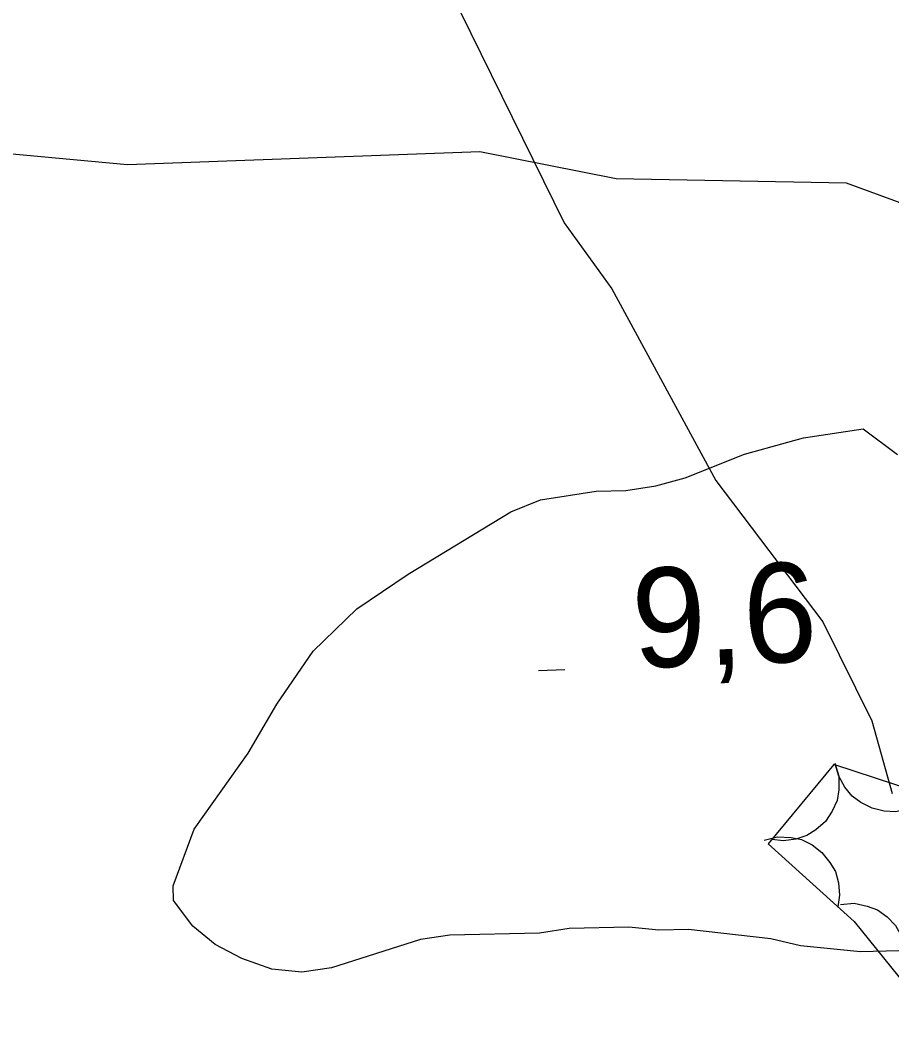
# Model space of a CAD drawing. Extents: x 336540 to 340074, y 5572036 to 5573747.
# Drawn here: x 337616.98 to 337643.29, y 5573474.15 to 5573504.38 of the extents above; entities that cross this region are included whole.
import ezdxf

# ---------------------------------------------------------------- set-up
doc = ezdxf.new("R2010")
doc.units = 0
for name, color, linetype in [('Niveau 2', 7, 'Continuous'), ('Niveau 22', 7, 'Continuous'), ('Niveau 3', 7, 'Continuous'), ('Niveau 44', 7, 'Continuous')]:
    doc.layers.add(name, color=color, linetype=linetype)

msp = doc.modelspace()

# ---------------------------------------------------------------- linework, layer by layer
at = {"layer": 'Niveau 2'}
for points in [[(337646.39, 5573497.81), (337641.91, 5573499.45), (337634.96, 5573499.58), (337630.85, 5573500.4), (337620.22, 5573500.01), (337615.44, 5573500.45), (337611.4, 5573500.24), (337607.04, 5573499.51), (337602.63, 5573499.45), (337595.11, 5573501.12), (337591.36, 5573501.43), (337581.07, 5573500.72), (337578.53, 5573500.93), (337576.28, 5573501.68), (337572.98, 5573503.54), (337571.46, 5573503.47), (337568.15, 5573501.76)], [(337645.03, 5573476.34), (337642.34, 5573476.27), (337640.53, 5573476.45), (337639.63, 5573476.66), (337637.15, 5573476.94), (337636.25, 5573476.92), (337635.35, 5573477.01), (337633.55, 5573476.97), (337632.65, 5573476.83), (337629.95, 5573476.77), (337629.06, 5573476.64), (337626.38, 5573475.78), (337625.48, 5573475.65), (337624.58, 5573475.74), (337623.67, 5573476.06), (337622.87, 5573476.49), (337622.19, 5573477.04), (337621.61, 5573477.81), (337621.6, 5573478.26), (337622.23, 5573479.97), (337623.86, 5573482.26), (337624.73, 5573483.74), (337625.82, 5573485.34), (337627.14, 5573486.61), (337628.69, 5573487.66), (337631.79, 5573489.54), (337632.68, 5573489.9), (337634.36, 5573490.16), (337635.26, 5573490.18), (337636.16, 5573490.32), (337637.05, 5573490.56), (337638.84, 5573491.28), (337640.62, 5573491.77), (337642.42, 5573492.04), (337643.45, 5573491.27)]]:
    msp.add_lwpolyline(points, dxfattribs=at)
at = {"layer": 'Niveau 22'}
msp.add_lwpolyline([(337629.31, 5573506.56), (337633.4, 5573498.26), (337634.83, 5573496.27), (337637.97, 5573490.48), (337641.2, 5573486.22), (337642.68, 5573483.23), (337643.29, 5573481.04)], dxfattribs=at)
at = {"layer": 'Niveau 3'}
msp.add_line((337632.62, 5573484.75), (337633.42, 5573484.78), dxfattribs=at)
at = {"layer": 'Niveau 44'}
for points in [[(337644.69, 5573480.88), (337641.53, 5573481.92), (337639.55, 5573479.52), (337642.14, 5573477.18), (337644.59, 5573474.15)], [(337641.56, 5573481.96), (337641.68, 5573481.56), (337641.68, 5573481.15), (337641.63, 5573480.83), (337641.48, 5573480.51), (337641.28, 5573480.2), (337640.99, 5573479.95), (337640.72, 5573479.77), (337640.38, 5573479.66), (337640.01, 5573479.61), (337639.66, 5573479.65)], [(337644.43, 5573480.97), (337644.1, 5573480.71), (337643.72, 5573480.57), (337643.4, 5573480.49), (337643.05, 5573480.51), (337642.69, 5573480.6), (337642.35, 5573480.77), (337642.08, 5573480.96), (337641.86, 5573481.23), (337641.68, 5573481.56), (337641.58, 5573481.9)], [(337639.43, 5573479.63), (337639.83, 5573479.73), (337640.24, 5573479.71), (337640.56, 5573479.65), (337640.88, 5573479.49), (337641.17, 5573479.26), (337641.41, 5573478.96), (337641.58, 5573478.69), (337641.67, 5573478.35), (337641.7, 5573477.98), (337641.65, 5573477.62)], [(337641.73, 5573477.69), (337642.14, 5573477.73), (337642.54, 5573477.64), (337642.85, 5573477.53), (337643.14, 5573477.32), (337643.39, 5573477.06), (337643.58, 5573476.72), (337643.71, 5573476.42), (337643.74, 5573476.07), (337643.72, 5573475.7), (337643.61, 5573475.36)]]:
    msp.add_lwpolyline(points, dxfattribs=at)

# ---------------------------------------------------------------- texts
at = {"layer": 'Niveau 3'}
msp.add_text('9,6    ', height=2.9999, rotation=2.2763, dxfattribs=at).set_placement((337635.5, 5573484.82))

doc.saveas('drawing.dxf')
